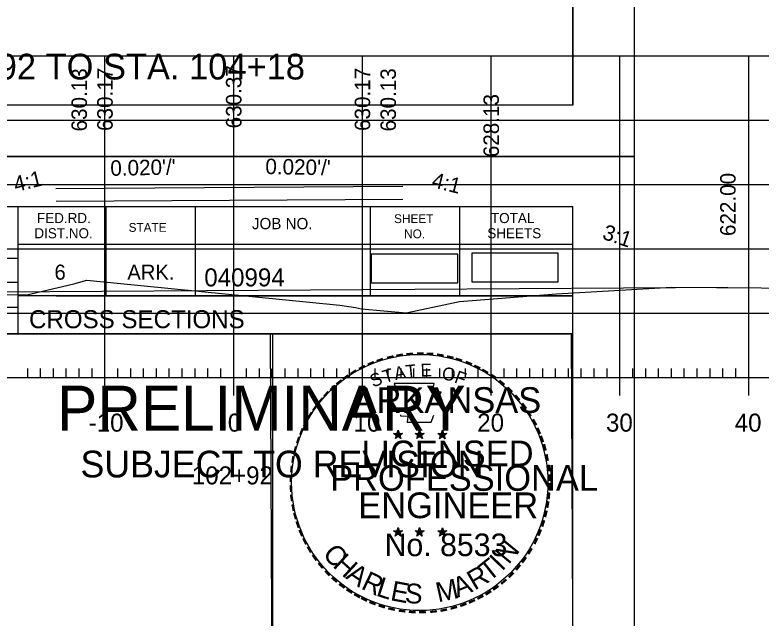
# Model space of a CAD drawing. Extents: x 1381471 to 1382703, y 370300 to 371487.
# Drawn here: x 1382119.6 to 1382177.6, y 370725.1 to 370772 of the extents above; entities that cross this region are included whole.
import ezdxf

# ---------------------------------------------------------------- set-up
doc = ezdxf.new("R2010")
doc.units = 0
for name, color, linetype in [('Level 15', 7, 'Continuous'), ('Level 26', 7, 'Continuous'), ('Level 45', 7, 'Continuous'), ('Level 6', 7, 'Continuous'), ('Level 8', 7, 'Continuous'), ('Level 9', 7, 'Continuous')]:
    doc.layers.add(name, color=color, linetype=linetype)

msp = doc.modelspace()

# ---------------------------------------------------------------- linework, layer by layer
at = {"layer": 'Level 26'}
for p, q in [((1381834.371, 370760.97), (1382167.705, 370760.97)), ((1381834.371, 370760.966), (1382167.705, 370760.966))]:
    msp.add_line(p, q, dxfattribs=at)
for points in [[(1381834.365, 370974.304), (1382167.705, 370974.304), (1382167.705, 370760.966), (1381834.365, 370760.966)], [(1382080.692, 370970.409), (1382100.312, 370970.409), (1382100.312, 370960.529), (1382116.424, 370960.529), (1382139.624, 370960.529), (1382139.624, 370927.859), (1382162.831, 370927.859), (1382162.952, 370764.949), (1381846.772, 370764.949), (1381846.772, 370970.409)], [(1381834.365, 370760.966), (1382167.705, 370760.966), (1382167.705, 370547.628), (1381834.365, 370547.628)], [(1382080.692, 370757.071), (1382100.312, 370757.071), (1382100.312, 370747.191), (1382116.424, 370747.191), (1382139.624, 370747.191), (1382139.624, 370714.521), (1382162.831, 370714.521), (1382162.952, 370551.611), (1381846.772, 370551.611), (1381846.772, 370757.071)], [(1382139.484, 370747.191), (1382162.831, 370747.191), (1382162.972, 370714.521), (1382139.624, 370714.521)]]:
    msp.add_lwpolyline(points, close=True, dxfattribs=at)
msp.add_circle((1382151.064, 370735.631), 9.952, dxfattribs=at)
at = {"layer": 'Level 45'}
for p, q in [((1381996.613, 370768.782), (1382276.613, 370768.782)), ((1382126.613, 370743.782), (1382126.613, 370768.782)), ((1382136.613, 370743.782), (1382136.613, 370768.782)), ((1382146.613, 370743.782), (1382146.613, 370768.782)), ((1382156.613, 370743.782), (1382156.613, 370768.782)), ((1382166.613, 370743.782), (1382166.613, 370768.782)), ((1382176.613, 370743.782), (1382176.613, 370768.782)), ((1381996.613, 370763.782), (1382276.613, 370763.782)), ((1381996.613, 370758.782), (1382276.613, 370758.782)), ((1382149.751, 370758.627), (1382122.809, 370758.46)), ((1382149.757, 370757.627), (1382122.815, 370757.46)), ((1381996.613, 370753.782), (1382276.613, 370753.782)), ((1382174.997, 370750.783), (1382096.775, 370750.298)), ((1381996.613, 370748.782), (1382276.613, 370748.782)), ((1382126.613, 370742.382), (1382126.613, 370745.182)), ((1382136.613, 370742.382), (1382136.613, 370745.182)), ((1382146.613, 370742.382), (1382146.613, 370745.182)), ((1382156.613, 370742.382), (1382156.613, 370745.182)), ((1382166.613, 370742.382), (1382166.613, 370745.182)), ((1382176.613, 370742.382), (1382176.613, 370745.182)), ((1382120.613, 370743.782), (1382120.613, 370744.482)), ((1382121.613, 370743.782), (1382121.613, 370744.482)), ((1382122.613, 370743.782), (1382122.613, 370744.482)), ((1382123.613, 370743.782), (1382123.613, 370744.482)), ((1382124.613, 370743.782), (1382124.613, 370744.482)), ((1382125.613, 370743.782), (1382125.613, 370744.482)), ((1382127.613, 370743.782), (1382127.613, 370744.482)), ((1382128.613, 370743.782), (1382128.613, 370744.482)), ((1382129.613, 370743.782), (1382129.613, 370744.482)), ((1382130.613, 370743.782), (1382130.613, 370744.482)), ((1382131.613, 370743.782), (1382131.613, 370744.482)), ((1382132.613, 370743.782), (1382132.613, 370744.482)), ((1382133.613, 370743.782), (1382133.613, 370744.482)), ((1382134.613, 370743.782), (1382134.613, 370744.482)), ((1382135.613, 370743.782), (1382135.613, 370744.482)), ((1382137.613, 370743.782), (1382137.613, 370744.482)), ((1382138.613, 370743.782), (1382138.613, 370744.482)), ((1382139.613, 370743.782), (1382139.613, 370744.482)), ((1382140.613, 370743.782), (1382140.613, 370744.482)), ((1382141.613, 370743.782), (1382141.613, 370744.482)), ((1382142.613, 370743.782), (1382142.613, 370744.482)), ((1382143.613, 370743.782), (1382143.613, 370744.482)), ((1382144.613, 370743.782), (1382144.613, 370744.482)), ((1382145.613, 370743.782), (1382145.613, 370744.482)), ((1382147.613, 370743.782), (1382147.613, 370744.482)), ((1382148.613, 370743.782), (1382148.613, 370744.482)), ((1382149.613, 370743.782), (1382149.613, 370744.482)), ((1382150.613, 370743.782), (1382150.613, 370744.482)), ((1382151.613, 370743.782), (1382151.613, 370744.482)), ((1382152.613, 370743.782), (1382152.613, 370744.482)), ((1382153.613, 370743.782), (1382153.613, 370744.482)), ((1382154.613, 370743.782), (1382154.613, 370744.482)), ((1382155.613, 370743.782), (1382155.613, 370744.482)), ((1382157.613, 370743.782), (1382157.613, 370744.482)), ((1382158.613, 370743.782), (1382158.613, 370744.482)), ((1382159.613, 370743.782), (1382159.613, 370744.482)), ((1382160.613, 370743.782), (1382160.613, 370744.482)), ((1382161.613, 370743.782), (1382161.613, 370744.482)), ((1382162.613, 370743.782), (1382162.613, 370744.482)), ((1382163.613, 370743.782), (1382163.613, 370744.482)), ((1382164.613, 370743.782), (1382164.613, 370744.482)), ((1382165.613, 370743.782), (1382165.613, 370744.482)), ((1382167.613, 370743.782), (1382167.613, 370744.482)), ((1382168.613, 370743.782), (1382168.613, 370744.482)), ((1382169.613, 370743.782), (1382169.613, 370744.482)), ((1382170.613, 370743.782), (1382170.613, 370744.482)), ((1382171.613, 370743.782), (1382171.613, 370744.482)), ((1382172.613, 370743.782), (1382172.613, 370744.482)), ((1382173.613, 370743.782), (1382173.613, 370744.482)), ((1382174.613, 370743.782), (1382174.613, 370744.482)), ((1382175.613, 370743.782), (1382175.613, 370744.482)), ((1381996.613, 370743.782), (1382276.613, 370743.782)), ((1381996.613, 370743.782), (1382276.613, 370743.782))]:
    msp.add_line(p, q, dxfattribs=at)
msp.add_lwpolyline([(1381996.613, 370753.017), (1382013.215, 370752.868), (1382043.962, 370751.304), (1382060.077, 370750.923), (1382079.195, 370750.367), (1382120.539, 370750.205), (1382124.194, 370751.072), (1382125.195, 370751.346), (1382144.863, 370749.405), (1382146.067, 370749.242), (1382146.549, 370749.133), (1382150, 370748.827), (1382154.139, 370749.707), (1382161.696, 370750.295), (1382170.643, 370750.819), (1382184.535, 370750.705)], dxfattribs=at)
at = {"layer": 'Level 6'}
for p, q in [((1382162.952, 370764.949), (1382162.952, 370970.409)), ((1382162.952, 370764.949), (1381846.772, 370764.949)), ((1381846.772, 370757.071), (1382162.952, 370757.071)), ((1382119.852, 370757.071), (1382119.852, 370747.191)), ((1382126.692, 370757.071), (1382126.692, 370750.131)), ((1382133.632, 370757.071), (1382133.632, 370750.131)), ((1382147.212, 370757.071), (1382147.212, 370750.131)), ((1382154.152, 370757.071), (1382154.152, 370750.131)), ((1382162.952, 370551.611), (1382162.952, 370757.071)), ((1382162.952, 370754.131), (1382119.852, 370754.131)), ((1382162.952, 370754.151), (1382162.952, 370754.151)), ((1382100.312, 370753.051), (1382119.852, 370753.051)), ((1382100.312, 370751.191), (1382119.852, 370751.191)), ((1382162.952, 370750.131), (1382119.852, 370750.131)), ((1382122.812, 370750.131), (1382162.952, 370750.131)), ((1382100.312, 370749.251), (1382119.852, 370749.251)), ((1382162.952, 370747.191), (1382100.312, 370747.191))]:
    msp.add_line(p, q, dxfattribs=at)
for points in [[(1382155.106, 370751.215), (1382161.817, 370751.215), (1382161.817, 370753.452), (1382155.106, 370753.452)], [(1382147.299, 370751.144), (1382154.01, 370751.144), (1382154.01, 370753.381), (1382147.299, 370753.381)]]:
    msp.add_lwpolyline(points, close=True, dxfattribs=at)
at = {"layer": 'Level 8'}
for p, q in [((1382149.386, 370739.7), (1382149.345, 370739.448)), ((1382149.386, 370739.335), (1382149.386, 370739.7)), ((1382149.386, 370739.7), (1382149.435, 370739.45)), ((1382151.056, 370739.7), (1382151.015, 370739.448)), ((1382151.056, 370739.335), (1382151.056, 370739.7)), ((1382151.056, 370739.7), (1382151.105, 370739.45)), ((1382152.82, 370739.688), (1382152.779, 370739.436)), ((1382152.82, 370739.323), (1382152.82, 370739.688)), ((1382152.82, 370739.688), (1382152.869, 370739.438)), ((1382149.037, 370739.446), (1382149.386, 370739.335)), ((1382149.037, 370739.446), (1382149.29, 370739.401)), ((1382149.037, 370739.446), (1382149.274, 370739.324)), ((1382149.17, 370739.038), (1382149.386, 370739.335)), ((1382149.17, 370739.038), (1382149.296, 370739.282)), ((1382149.17, 370739.038), (1382149.384, 370739.255)), ((1382149.599, 370739.038), (1382149.384, 370739.252)), ((1382149.733, 370739.446), (1382149.386, 370739.335)), ((1382149.599, 370739.038), (1382149.386, 370739.335)), ((1382149.733, 370739.446), (1382149.447, 370739.397)), ((1382149.599, 370739.038), (1382149.462, 370739.329)), ((1382149.733, 370739.446), (1382149.529, 370739.344)), ((1382150.707, 370739.446), (1382151.056, 370739.335)), ((1382150.707, 370739.446), (1382150.96, 370739.401)), ((1382150.707, 370739.446), (1382150.944, 370739.324)), ((1382150.84, 370739.038), (1382151.056, 370739.335)), ((1382150.84, 370739.038), (1382150.966, 370739.282)), ((1382150.84, 370739.038), (1382151.054, 370739.255)), ((1382151.269, 370739.038), (1382151.054, 370739.252)), ((1382151.403, 370739.446), (1382151.056, 370739.335)), ((1382151.269, 370739.038), (1382151.056, 370739.335)), ((1382151.403, 370739.446), (1382151.117, 370739.397)), ((1382151.269, 370739.038), (1382151.132, 370739.329)), ((1382151.403, 370739.446), (1382151.199, 370739.344)), ((1382152.471, 370739.434), (1382152.82, 370739.323)), ((1382152.471, 370739.434), (1382152.724, 370739.389)), ((1382152.471, 370739.434), (1382152.708, 370739.312)), ((1382152.604, 370739.026), (1382152.82, 370739.323)), ((1382152.604, 370739.026), (1382152.73, 370739.27)), ((1382152.604, 370739.026), (1382152.818, 370739.243)), ((1382153.033, 370739.026), (1382152.818, 370739.24)), ((1382153.167, 370739.434), (1382152.82, 370739.323)), ((1382153.033, 370739.026), (1382152.82, 370739.323)), ((1382153.167, 370739.434), (1382152.881, 370739.385)), ((1382153.033, 370739.026), (1382152.896, 370739.317)), ((1382153.167, 370739.434), (1382152.963, 370739.332)), ((1382149.382, 370732.127), (1382149.341, 370731.875)), ((1382149.382, 370731.762), (1382149.382, 370732.127)), ((1382149.382, 370732.127), (1382149.431, 370731.877)), ((1382151.051, 370732.127), (1382151.01, 370731.875)), ((1382151.051, 370731.762), (1382151.051, 370732.127)), ((1382151.051, 370732.127), (1382151.1, 370731.877)), ((1382152.818, 370732.117), (1382152.777, 370731.865)), ((1382152.818, 370731.752), (1382152.818, 370732.117)), ((1382152.818, 370732.117), (1382152.867, 370731.867)), ((1382149.033, 370731.873), (1382149.382, 370731.762)), ((1382149.033, 370731.873), (1382149.286, 370731.828)), ((1382149.033, 370731.873), (1382149.27, 370731.751)), ((1382149.166, 370731.465), (1382149.382, 370731.762)), ((1382149.166, 370731.465), (1382149.292, 370731.709)), ((1382149.166, 370731.465), (1382149.38, 370731.682)), ((1382149.595, 370731.465), (1382149.38, 370731.679)), ((1382149.729, 370731.873), (1382149.382, 370731.762)), ((1382149.595, 370731.465), (1382149.382, 370731.762)), ((1382149.729, 370731.873), (1382149.443, 370731.824)), ((1382149.595, 370731.465), (1382149.458, 370731.756)), ((1382149.729, 370731.873), (1382149.525, 370731.771)), ((1382150.702, 370731.873), (1382151.051, 370731.762)), ((1382150.702, 370731.873), (1382150.955, 370731.828)), ((1382150.702, 370731.873), (1382150.939, 370731.751)), ((1382150.835, 370731.465), (1382151.051, 370731.762)), ((1382150.835, 370731.465), (1382150.961, 370731.709)), ((1382150.835, 370731.465), (1382151.049, 370731.682)), ((1382151.264, 370731.465), (1382151.049, 370731.679)), ((1382151.398, 370731.873), (1382151.051, 370731.762)), ((1382151.264, 370731.465), (1382151.051, 370731.762)), ((1382151.398, 370731.873), (1382151.112, 370731.824)), ((1382151.264, 370731.465), (1382151.127, 370731.756)), ((1382151.398, 370731.873), (1382151.194, 370731.771)), ((1382152.469, 370731.863), (1382152.818, 370731.752)), ((1382152.469, 370731.863), (1382152.722, 370731.818)), ((1382152.469, 370731.863), (1382152.706, 370731.741)), ((1382152.602, 370731.455), (1382152.818, 370731.752)), ((1382152.602, 370731.455), (1382152.728, 370731.699)), ((1382152.602, 370731.455), (1382152.816, 370731.672)), ((1382153.031, 370731.455), (1382152.816, 370731.669)), ((1382153.165, 370731.863), (1382152.818, 370731.752)), ((1382153.031, 370731.455), (1382152.818, 370731.752)), ((1382153.165, 370731.863), (1382152.879, 370731.814)), ((1382153.031, 370731.455), (1382152.894, 370731.746)), ((1382153.165, 370731.863), (1382152.961, 370731.761))]:
    msp.add_line(p, q, dxfattribs=at)
for points in [[(1382149.078, 370743.324), (1382149.347, 370742.497)], [(1382152.589, 370742.402), (1382152.731, 370742.686), (1382152.046, 370742.662), (1382152.194, 370743.324), (1382149.078, 370743.324)], [(1382149.57, 370740.901), (1382149.57, 370740.814), (1382150.133, 370740.795), (1382150.079, 370740.322), (1382151.949, 370740.322), (1382152.15, 370740.858)], [(1382149.386, 370739.7), (1382149.599, 370739.038), (1382149.037, 370739.446), (1382149.733, 370739.446), (1382149.17, 370739.038), (1382149.386, 370739.7)], [(1382151.056, 370739.7), (1382151.269, 370739.038), (1382150.707, 370739.446), (1382151.403, 370739.446), (1382150.84, 370739.038), (1382151.056, 370739.7)], [(1382152.82, 370739.688), (1382153.033, 370739.026), (1382152.471, 370739.434), (1382153.167, 370739.434), (1382152.604, 370739.026), (1382152.82, 370739.688)], [(1382149.382, 370732.127), (1382149.595, 370731.465), (1382149.033, 370731.873), (1382149.729, 370731.873), (1382149.166, 370731.465), (1382149.382, 370732.127)], [(1382151.051, 370732.127), (1382151.264, 370731.465), (1382150.702, 370731.873), (1382151.398, 370731.873), (1382150.835, 370731.465), (1382151.051, 370732.127)], [(1382152.818, 370732.117), (1382153.031, 370731.455), (1382152.469, 370731.863), (1382153.165, 370731.863), (1382152.602, 370731.455), (1382152.818, 370732.117)]]:
    msp.add_lwpolyline(points, dxfattribs=at)
for centre, radius in [((1382149.385, 370739.334), 0.172), ((1382149.385, 370739.334), 0.145), ((1382149.385, 370739.334), 0.116), ((1382149.385, 370739.334), 0.0991), ((1382149.385, 370739.334), 0.0747), ((1382149.385, 370739.334), 0.0495), ((1382149.385, 370739.334), 0.0296), ((1382151.055, 370739.334), 0.172), ((1382151.055, 370739.334), 0.145), ((1382151.055, 370739.334), 0.116), ((1382151.055, 370739.334), 0.0991), ((1382151.055, 370739.334), 0.0747), ((1382151.055, 370739.334), 0.0495), ((1382151.055, 370739.334), 0.0296), ((1382152.819, 370739.322), 0.172), ((1382152.819, 370739.322), 0.145), ((1382152.819, 370739.322), 0.116), ((1382152.819, 370739.322), 0.0991), ((1382152.819, 370739.322), 0.0747), ((1382152.819, 370739.322), 0.0495), ((1382152.819, 370739.322), 0.0296), ((1382149.381, 370731.761), 0.172), ((1382149.381, 370731.761), 0.145), ((1382149.381, 370731.761), 0.116), ((1382149.381, 370731.761), 0.0991), ((1382149.381, 370731.761), 0.0747), ((1382149.381, 370731.761), 0.0495), ((1382149.381, 370731.761), 0.0296), ((1382151.05, 370731.761), 0.172), ((1382151.05, 370731.761), 0.145), ((1382151.05, 370731.761), 0.116), ((1382151.05, 370731.761), 0.0991), ((1382151.05, 370731.761), 0.0747), ((1382151.05, 370731.761), 0.0495), ((1382151.05, 370731.761), 0.0296), ((1382152.817, 370731.751), 0.172), ((1382152.817, 370731.751), 0.145), ((1382152.817, 370731.751), 0.116), ((1382152.817, 370731.751), 0.0991), ((1382152.817, 370731.751), 0.0747), ((1382152.817, 370731.751), 0.0495), ((1382152.817, 370731.751), 0.0296)]:
    msp.add_circle(centre, radius, dxfattribs=at)

# ---------------------------------------------------------------- texts
at = {"layer": 'Level 15'}
msp.add_text('CROSS SECTION STA. 102+92 TO STA. 104+18', height=2, dxfattribs=at).set_placement((1382082.689, 370766.949))
at = {"layer": 'Level 45'}
for s, rotation, p in [('630.37', 90, (1382137.213, 370763.151)), ('630.13', 90, (1382125.213, 370762.911)), ('630.17', 90, (1382127.213, 370762.951)), ('630.17', 90, (1382147.213, 370762.951)), ('630.13', 90, (1382149.213, 370762.911)), ('628.13', 90, (1382157.213, 370760.911)), ("0.020'/'", 1.14576, (1382127.042, 370759.46)), ("0.020'/'", 358.85424, (1382139.062, 370759.602)), ('4:1', 14.03624, (1382119.685, 370758.194)), ('4:1', 345.96376, (1382151.928, 370758.598)), ('622.00', 90, (1382175.597, 370754.783)), ('3:1', 341.56507, (1382165.175, 370754.584))]:
    msp.add_text(s, height=1.2, rotation=rotation, dxfattribs=at).set_placement(p)
for s, p in [('-10', (1382125.351, 370739.582)), ('0', (1382136.156, 370739.582)), ('10', (1382145.924, 370739.582)), ('20', (1382155.528, 370739.582)), ('30', (1382165.528, 370739.582)), ('40', (1382175.528, 370739.582)), ('102+92', (1382133.361, 370735.482))]:
    msp.add_text(s, height=1.4, dxfattribs=at).set_placement(p)
at = {"layer": 'Level 6'}
for s, height, p in [('FED.RD.', 0.7819, (1382121.332, 370755.791)), ('SHEET', 0.684, (1382149.072, 370755.791)), ('TOTAL', 0.7819, (1382156.592, 370755.791)), ('STATE', 0.684, (1382128.452, 370755.111)), ('JOB NO.', 0.8792, (1382138.032, 370755.311)), ('DIST.NO.', 0.7819, (1382121.132, 370754.611)), ('NO.', 0.684, (1382149.852, 370754.611)), ('SHEETS', 0.7819, (1382156.312, 370754.611)), ('6', 1.172, (1382122.692, 370751.391)), ('ARK.', 1.1723, (1382128.352, 370751.391)), ('040994', 1.4, (1382134.328, 370750.87)), ('CROSS SECTIONS', 1.4, (1382120.716, 370747.621))]:
    msp.add_text(s, height=height, rotation=360, dxfattribs=at).set_placement(p)
at = {"layer": 'Level 8'}
for s, height, rotation, p in [('-', 1.6, 13.63015, (1382148.576, 370744.692)), ('-', 1.6, 10.21935, (1382149.254, 370744.854)), ('-', 1.6, 5.89682, (1382149.983, 370744.964)), ('-', 1.6, 0.18623, (1382150.755, 370745.036)), ('-', 1.6, 357.74304, (1382151.478, 370745.023)), ('-', 1.6, 352.16172, (1382152.222, 370744.967)), ('-', 1.6, 347.20489, (1382152.941, 370744.853)), ('-', 1.6, 342.3362, (1382153.576, 370744.698)), ('-', 1.6, 28.79182, (1382146.559, 370743.865)), ('-', 1.6, 24.30721, (1382147.192, 370744.182)), ('-', 1.6, 19.17608, (1382147.826, 370744.451)), ('T', 1, 6.02276, (1382150.022, 370743.75)), ('E', 1, 0.83234, (1382151.127, 370743.86)), ('-', 1.6, 337.85509, (1382154.311, 370744.475)), ('-', 1.6, 334.12109, (1382154.942, 370744.204)), ('-', 1.6, 34.06357, (1382145.962, 370743.495)), ('T', 1, 16.4036, (1382148.347, 370743.333)), ('A', 1, 11.21318, (1382149.173, 370743.584)), ('O', 1, 350.4515, (1382152.731, 370743.65)), ('F', 1, 340.07066, (1382153.685, 370743.422)), ('-', 1.6, 329.64089, (1382155.521, 370743.921)), ('-', 1.6, 38.95066, (1382144.908, 370742.722)), ('-', 1.6, 36.23174, (1382145.384, 370743.1)), ('S', 1, 21.59401, (1382147.433, 370743.002)), ('-', 1.6, 325.86266, (1382156.164, 370743.56)), ('-', 1.6, 320.52971, (1382156.774, 370743.134)), ('-', 1.6, 42.96224, (1382144.475, 370742.305)), ('ARKANSAS', 2, 360, (1382145.931, 370741.036)), ('-', 1.6, 315.57859, (1382157.373, 370742.646)), ('-', 1.6, 48.42305, (1382144.027, 370741.827)), ('-', 1.6, 309.87973, (1382157.942, 370742.096)), ('-', 1.6, 50.61417, (1382143.624, 370741.341)), ('-', 1.6, 54.23247, (1382143.211, 370740.774)), ('-', 1.6, 306.65218, (1382158.467, 370741.494)), ('-', 1.6, 58.07063, (1382142.886, 370740.247)), ('-', 1.4, 303.67529, (1382158.953, 370740.926)), ('-', 1.6, 62.87135, (1382142.573, 370739.633)), ('-', 1.6, 299.66835, (1382159.272, 370740.319)), ('-', 1.6, 67.77427, (1382142.314, 370739.022)), ('-', 1.6, 294.66279, (1382159.596, 370739.707)), ('-', 1.6, 72.39447, (1382142.095, 370738.392)), ('DWB', 0.01, 360, (1382149.373, 370739.33)), ('DWB', 0.01, 360, (1382151.043, 370739.33)), ('DWB', 0.01, 360, (1382152.807, 370739.319)), ('-', 1.6, 290.57283, (1382159.853, 370739.13)), ('-', 1.6, 75.46096, (1382141.898, 370737.678)), ('LICENSED', 2, 360, (1382146.528, 370736.887)), ('-', 1.6, 285.12326, (1382160.087, 370738.55)), ('-', 1.6, 280.54934, (1382160.287, 370737.808)), ('-', 1.6, 81.20126, (1382141.766, 370736.965)), ('-', 1.6, 85.18634, (1382141.69, 370736.274)), ('PROFESSIONAL', 2, 360, (1382144.105, 370734.983)), ('-', 1.6, 276.59616, (1382160.449, 370737.04)), ('-', 1.6, 89.06224, (1382141.665, 370735.573)), ('-', 1.6, 274.33011, (1382160.509, 370736.318)), ('-', 1.6, 269.94067, (1382160.543, 370735.686)), ('-', 1.6, 94.19588, (1382141.7, 370734.848)), ('-', 1.6, 98.94793, (1382141.772, 370734.181)), ('ENGINEER', 2, 360, (1382146.292, 370732.858)), ('-', 1.6, 263.5172, (1382160.524, 370735.02)), ('-', 1.6, 101.71495, (1382141.907, 370733.448)), ('-', 1.6, 260.99529, (1382160.453, 370734.366)), ('-', 1.6, 105.45785, (1382142.069, 370732.853)), ('-', 1.6, 255.7626, (1382160.343, 370733.688)), ('-', 1.6, 109.08742, (1382142.284, 370732.222)), ('-', 1.6, 252.86809, (1382160.162, 370732.968)), ('-', 1.6, 247.88866, (1382159.939, 370732.295)), ('-', 1.6, 114.06432, (1382142.538, 370731.626)), ('No. 8533', 1.757, 360, (1382148.334, 370729.907)), ('DWB', 0.01, 360, (1382149.369, 370731.757)), ('DWB', 0.01, 360, (1382151.038, 370731.757)), ('DWB', 0.01, 360, (1382152.805, 370731.747)), ('-', 1.6, 115.72885, (1382142.843, 370731.008)), ('N', 1.54, 50.78344, (1382157.971, 370729.206)), ('-', 1.6, 244.61971, (1382159.677, 370731.666)), ('-', 1.6, 120.44712, (1382143.2, 370730.422)), ('C', 1.54, 309.95483, (1382143.456, 370730.054)), ('-', 1.6, 239.07125, (1382159.283, 370730.914)), ('-', 1.6, 125.89344, (1382143.603, 370729.861)), ('H', 1.54, 317.38726, (1382144.242, 370729.116)), ('T', 1.54, 38.42805, (1382156.437, 370727.877)), ('I', 1.54, 46.30332, (1382157.448, 370728.686)), ('-', 1.6, 233.84524, (1382158.881, 370730.261)), ('-', 1.6, 130.71812, (1382144.065, 370729.309)), ('A', 1.54, 325.55777, (1382145.237, 370728.213)), ('-', 1.6, 231.25377, (1382158.451, 370729.695)), ('-', 1.6, 134.22381, (1382144.582, 370728.764)), ('R', 1.54, 334.31873, (1382146.435, 370727.412)), ('R', 1.54, 30.55277, (1382155.324, 370727.214)), ('-', 1.6, 225.76533, (1382157.972, 370729.131)), ('-', 1.6, 138.93382, (1382145.107, 370728.3)), ('L', 1.54, 342.19401, (1382147.604, 370726.855)), ('E', 1.54, 349.33121, (1382148.722, 370726.493)), ('M', 1.54, 12.44038, (1382152.496, 370726.307)), ('A', 1.54, 21.7918, (1382153.992, 370726.663)), ('-', 1.6, 221.08509, (1382157.45, 370728.622)), ('-', 1.6, 144.64634, (1382145.663, 370727.894)), ('-', 1.6, 148.08978, (1382146.224, 370727.523)), ('S', 1.54, 356.46841, (1382149.875, 370726.273)), ('-', 1.6, 215.73633, (1382156.901, 370728.15)), ('-', 1.6, 151.57039, (1382146.803, 370727.198)), ('-', 1.6, 207.35684, (1382155.809, 370727.417)), ('-', 1.6, 212.24909, (1382156.367, 370727.763)), ('-', 1.6, 154.60019, (1382147.325, 370726.951)), ('-', 1.6, 158.56121, (1382147.949, 370726.697)), ('-', 1.6, 200.71842, (1382154.566, 370726.825)), ('-', 1.6, 204.25161, (1382155.185, 370727.098)), ('-', 1.6, 162.79826, (1382148.636, 370726.484)), ('-', 1.6, 167.55551, (1382149.351, 370726.32)), ('-', 1.6, 173.11546, (1382150.123, 370726.21)), ('-', 1.6, 176.51827, (1382150.871, 370726.157)), ('-', 1.6, 181.59176, (1382151.615, 370726.176)), ('-', 1.6, 185.81666, (1382152.424, 370726.252)), ('-', 1.6, 191.28576, (1382153.16, 370726.384)), ('-', 1.6, 195.47429, (1382153.889, 370726.583))]:
    msp.add_text(s, height=height, rotation=rotation, dxfattribs=at).set_placement(p)
at = {"layer": 'Level 9'}
for s, height, p in [('PRELIMINARY', 3.5, (1382122.903, 370739.654)), ('DWB', 0.01, (1382123.65, 370741.503)), ('SUBJECT TO REVISION', 2.07511, (1382124.712, 370736.025))]:
    msp.add_text(s, height=height, rotation=360, dxfattribs=at).set_placement(p)

doc.saveas('drawing.dxf')
